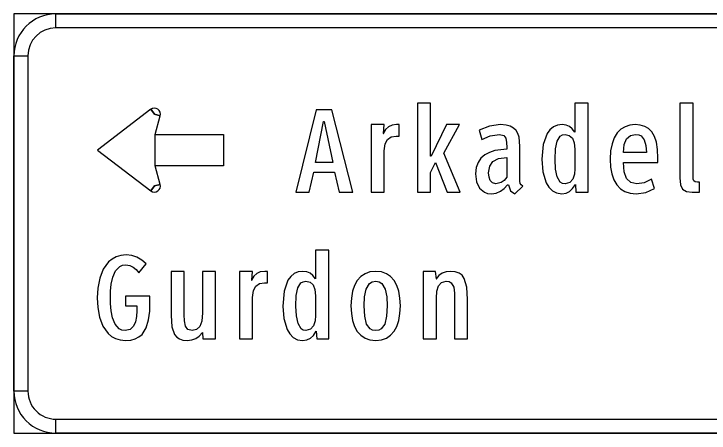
# Model space of a CAD drawing. Extents: x 1001568 to 1002149, y 1840825 to 1841423.
# Drawn here: x 1001895.538 to 1001899.681, y 1841271.956 to 1841274.456 of the extents above; entities that cross this region are included whole.
import ezdxf

# ---------------------------------------------------------------- set-up
doc = ezdxf.new("R2010")
doc.units = 0
doc.layers.add('SIGNS', color=7, linetype='Continuous')

msp = doc.modelspace()

# ---------------------------------------------------------------- linework, layer by layer
at = {"layer": 'SIGNS'}
for p, q in [((1001901.5379, 1841274.4559), (1001895.5379, 1841274.4559)), ((1001895.5379, 1841274.4559), (1001895.5379, 1841271.9559)), ((1001895.7879, 1841274.3726), (1001895.7879, 1841274.4559)), ((1001895.5379, 1841274.2059), (1001895.6213, 1841274.2059)), ((1001896.3545, 1841273.8868), (1001896.3754, 1841273.8572)), ((1001896.3754, 1841273.8572), (1001896.4104, 1841273.8477)), ((1001896.3754, 1841273.4297), (1001896.3545, 1841273.4001)), ((1001896.4104, 1841273.4392), (1001896.3754, 1841273.4297)), ((1001895.6213, 1841272.2059), (1001895.5379, 1841272.2059)), ((1001895.7879, 1841271.9559), (1001895.7879, 1841272.0393)), ((1001895.5379, 1841271.9559), (1001901.5379, 1841271.9559)), ((1001895.5379, 1841271.9559), (1001895.5379, 1841271.9559)), ((1001895.5379, 1841271.9559), (1001895.5379, 1841271.9559))]:
    msp.add_line(p, q, dxfattribs=at)
for points in [[(1001901.2879, 1841274.3726), (1001895.7879, 1841274.3726), (1001895.7879, 1841274.4559), (1001901.2879, 1841274.4559), (1001901.2879, 1841274.3726), (1001901.2879, 1841274.3726)], [(1001895.6213, 1841274.2059), (1001895.6213, 1841272.2059), (1001895.5379, 1841272.2059), (1001895.5379, 1841274.2059), (1001895.6213, 1841274.2059), (1001895.6213, 1841274.2059)], [(1001898.1198, 1841273.3934), (1001898.1982, 1841273.3934), (1001898.0995, 1841273.6256), (1001898.1942, 1841273.7954), (1001898.1162, 1841273.7954), (1001898.024, 1841273.6071), (1001898.0212, 1841273.6071), (1001898.0217, 1841273.9228), (1001897.9433, 1841273.9228), (1001897.9433, 1841273.3934), (1001898.0217, 1841273.3934), (1001898.0212, 1841273.5095), (1001898.0497, 1841273.5691)], [(1001899.6246, 1841273.3934), (1001899.6246, 1841273.4522), (1001899.6129, 1841273.4522), (1001899.5986, 1841273.4539), (1001899.5902, 1841273.4597), (1001899.5862, 1841273.4712), (1001899.5855, 1841273.4904), (1001899.5855, 1841273.9228), (1001899.507, 1841273.9228), (1001899.507, 1841273.4777), (1001899.5109, 1841273.4374), (1001899.5234, 1841273.4115), (1001899.5459, 1841273.3975), (1001899.5801, 1841273.3934), (1001899.6021, 1841273.3934)], [(1001896.0367, 1841273.6434), (1001896.3545, 1841273.4001), (1001896.3754, 1841273.4297), (1001896.4104, 1841273.4392), (1001896.3804, 1841273.5497), (1001896.3804, 1841273.7372), (1001896.4104, 1841273.8477), (1001896.3754, 1841273.8572), (1001896.3545, 1841273.8868), (1001896.0367, 1841273.6434), (1001896.0367, 1841273.6434)], [(1001897.8158, 1841273.7268), (1001897.8338, 1841273.7268), (1001897.8338, 1841273.7954), (1001897.8178, 1841273.7954), (1001897.7915, 1841273.7922), (1001897.7705, 1841273.783), (1001897.7533, 1841273.7669), (1001897.739, 1841273.7433), (1001897.74, 1841273.7433), (1001897.7455, 1841273.7954), (1001897.6671, 1841273.7954), (1001897.6671, 1841273.3934), (1001897.7455, 1841273.3934), (1001897.7455, 1841273.64), (1001897.7501, 1841273.6806), (1001897.7641, 1841273.7073), (1001897.7863, 1841273.7222)], [(1001896.7867, 1841273.7372), (1001896.7867, 1841273.5497), (1001896.3804, 1841273.5497), (1001896.3804, 1841273.7372), (1001896.7867, 1841273.7372), (1001896.7867, 1841273.7372)], [(1001896.3487, 1841272.7341), (1001896.3487, 1841272.7733), (1001896.203, 1841272.7733), (1001896.203, 1841272.7145), (1001896.2702, 1841272.7145), (1001896.2702, 1841272.6843), (1001896.2684, 1841272.6519), (1001896.2625, 1841272.6203), (1001896.2508, 1841272.5933), (1001896.2307, 1841272.5745), (1001896.2002, 1841272.5675), (1001896.1807, 1841272.5699), (1001896.1647, 1841272.5777), (1001896.1406, 1841272.6047), (1001896.1254, 1841272.6425), (1001896.1173, 1841272.6856), (1001896.114, 1841272.7284), (1001896.1134, 1841272.7655), (1001896.1143, 1841272.8018), (1001896.1184, 1841272.8439), (1001896.1275, 1841272.8862), (1001896.1435, 1841272.9233), (1001896.1688, 1841272.9495), (1001896.1855, 1841272.957), (1001896.2054, 1841272.9596), (1001896.2298, 1841272.9559), (1001896.2495, 1841272.9458), (1001896.2669, 1841272.9309), (1001896.2834, 1841272.9127), (1001896.3258, 1841272.9659), (1001896.2995, 1841272.9873), (1001896.2714, 1841273.0042), (1001896.2408, 1841273.0147), (1001896.2069, 1841273.0184), (1001896.1751, 1841273.0155), (1001896.1474, 1841273.0072), (1001896.1232, 1841272.9942), (1001896.1023, 1841272.9772), (1001896.0701, 1841272.9329), (1001896.0493, 1841272.8795), (1001896.0382, 1841272.8212), (1001896.0349, 1841272.7632), (1001896.0382, 1841272.7055), (1001896.0487, 1841272.6475), (1001896.0685, 1841272.5939), (1001896.0996, 1841272.5498), (1001896.12, 1841272.5327), (1001896.1438, 1841272.5197), (1001896.1713, 1841272.5114), (1001896.203, 1841272.5087), (1001896.2345, 1841272.5111), (1001896.2612, 1841272.5184), (1001896.2832, 1841272.5299), (1001896.3015, 1841272.5449), (1001896.3269, 1841272.5843), (1001896.3411, 1841272.6316), (1001896.3474, 1841272.6828)], [(1001896.6645, 1841272.5184), (1001896.7397, 1841272.5184), (1001896.7397, 1841272.9204), (1001896.6613, 1841272.9204), (1001896.6613, 1841272.6728), (1001896.6574, 1841272.6244), (1001896.6461, 1841272.5919), (1001896.6271, 1841272.5736), (1001896.6004, 1841272.5675), (1001896.5751, 1841272.5747), (1001896.5609, 1841272.5946), (1001896.5547, 1841272.6246), (1001896.5534, 1841272.6619), (1001896.5534, 1841272.9204), (1001896.475, 1841272.9204), (1001896.475, 1841272.6566), (1001896.4797, 1841272.5897), (1001896.496, 1841272.5438), (1001896.509, 1841272.5281), (1001896.5254, 1841272.5172), (1001896.5456, 1841272.5108), (1001896.5701, 1841272.5087), (1001896.598, 1841272.5113), (1001896.6222, 1841272.5192), (1001896.643, 1841272.5334), (1001896.6617, 1841272.5552), (1001896.6613, 1841272.5552)], [(1001897.0308, 1841272.8518), (1001897.0487, 1841272.8518), (1001897.0487, 1841272.9204), (1001897.0328, 1841272.9204), (1001897.0064, 1841272.9172), (1001896.9854, 1841272.908), (1001896.9683, 1841272.8919), (1001896.954, 1841272.8683), (1001896.955, 1841272.8683), (1001896.9605, 1841272.9204), (1001896.882, 1841272.9204), (1001896.882, 1841272.5184), (1001896.9605, 1841272.5184), (1001896.9605, 1841272.765), (1001896.9651, 1841272.8056), (1001896.979, 1841272.8323), (1001897.0012, 1841272.8472)], [(1001898.1637, 1841272.5184), (1001898.2422, 1841272.5184), (1001898.2422, 1841272.7534), (1001898.2379, 1841272.8268), (1001898.2223, 1841272.8789), (1001898.2088, 1841272.8969), (1001898.1911, 1841272.91), (1001898.1686, 1841272.9178), (1001898.1407, 1841272.9204), (1001898.1136, 1841272.9178), (1001898.0901, 1841272.9101), (1001898.07, 1841272.8962), (1001898.0537, 1841272.8755), (1001898.0559, 1841272.8755), (1001898.051, 1841272.9204), (1001897.9774, 1841272.9204), (1001897.9774, 1841272.5184), (1001898.0559, 1841272.5184), (1001898.0559, 1841272.7616), (1001898.0585, 1841272.8023), (1001898.068, 1841272.8338), (1001898.0862, 1841272.8542), (1001898.1151, 1841272.8615), (1001898.1322, 1841272.8593), (1001898.1446, 1841272.8524), (1001898.159, 1841272.8271), (1001898.1634, 1841272.7897), (1001898.1637, 1841272.744)], [(1001895.7879, 1841272.0393), (1001901.2879, 1841272.0393), (1001901.2879, 1841271.9559), (1001895.7879, 1841271.9559), (1001895.7879, 1841272.0393), (1001895.7879, 1841272.0393)]]:
    msp.add_lwpolyline(points, close=True, dxfattribs=at)
for points in [[(1001898.8879, 1841273.3934), (1001898.9596, 1841273.3934), (1001898.9596, 1841273.9228), (1001898.8811, 1841273.9228), (1001898.8811, 1841273.7515), (1001898.8802, 1841273.7515), (1001898.8654, 1841273.7713), (1001898.8484, 1841273.785), (1001898.8286, 1841273.7928), (1001898.8053, 1841273.7954), (1001898.7774, 1841273.792), (1001898.7532, 1841273.7821), (1001898.7326, 1841273.7655), (1001898.7155, 1841273.7424), (1001898.6926, 1841273.6774), (1001898.6851, 1841273.5887), (1001898.6909, 1841273.5149), (1001898.7108, 1841273.4492), (1001898.7269, 1841273.4225), (1001898.7474, 1841273.4017), (1001898.7727, 1841273.3881), (1001898.8036, 1841273.3837), (1001898.8291, 1841273.3869), (1001898.8501, 1841273.3969), (1001898.8678, 1841273.414), (1001898.8842, 1841273.4384), (1001898.8853, 1841273.4384), (1001898.8879, 1841273.3934)], [(1001897.4769, 1841273.3934), (1001897.5574, 1841273.3934), (1001897.4331, 1841273.8836), (1001897.34, 1841273.8836), (1001897.2191, 1841273.3934), (1001897.2975, 1841273.3934), (1001897.3248, 1841273.5111), (1001897.4492, 1841273.5111), (1001897.4769, 1841273.3934)], [(1001897.3873, 1841273.8133), (1001897.4394, 1841273.5699), (1001897.3362, 1841273.5699), (1001897.3838, 1841273.8133), (1001897.3873, 1841273.8133)], [(1001898.5233, 1841273.3837), (1001898.5702, 1841273.4277), (1001898.5609, 1841273.4356), (1001898.5558, 1841273.4444), (1001898.5538, 1841273.4578), (1001898.5537, 1841273.4789), (1001898.5537, 1841273.6675), (1001898.5489, 1841273.7202), (1001898.542, 1841273.7419), (1001898.5314, 1841273.7605), (1001898.5163, 1841273.7753), (1001898.4965, 1841273.7863), (1001898.4709, 1841273.7931), (1001898.439, 1841273.7954), (1001898.3731, 1841273.7863), (1001898.3112, 1841273.762), (1001898.3268, 1841273.7059), (1001898.3767, 1841273.7284), (1001898.4323, 1841273.7365), (1001898.4573, 1841273.7304), (1001898.4699, 1841273.7141), (1001898.4744, 1841273.6892), (1001898.4752, 1841273.6584), (1001898.4752, 1841273.6483), (1001898.4038, 1841273.6403), (1001898.3721, 1841273.63), (1001898.3447, 1841273.6149), (1001898.3215, 1841273.5949), (1001898.304, 1841273.5696), (1001898.2926, 1841273.539), (1001898.289, 1841273.5026), (1001898.2946, 1841273.4552), (1001898.3121, 1841273.4175), (1001898.3418, 1841273.3925), (1001898.3612, 1841273.3858), (1001898.3842, 1841273.3837), (1001898.4129, 1841273.3872), (1001898.4378, 1841273.398), (1001898.4596, 1841273.415), (1001898.4789, 1841273.4375), (1001898.485, 1841273.4375), (1001898.4976, 1841273.4011), (1001898.5233, 1841273.3837)], [(1001899.3763, 1841273.5952), (1001899.3739, 1841273.6469), (1001899.367, 1841273.69), (1001899.3555, 1841273.7246), (1001899.34, 1841273.7518), (1001899.3206, 1841273.7718), (1001899.2974, 1841273.7853), (1001899.2708, 1841273.7928), (1001899.2414, 1841273.7954), (1001899.2097, 1841273.7923), (1001899.1807, 1841273.7833), (1001899.155, 1841273.7678), (1001899.1334, 1841273.746), (1001899.1159, 1841273.7174), (1001899.1029, 1841273.6818), (1001899.0946, 1841273.6393), (1001899.092, 1841273.5898), (1001899.0945, 1841273.5426), (1001899.1018, 1841273.5014), (1001899.1141, 1841273.466), (1001899.1314, 1841273.4366), (1001899.1533, 1841273.4133), (1001899.1796, 1841273.3968), (1001899.2105, 1841273.3869), (1001899.2458, 1841273.3837), (1001899.3034, 1841273.3913), (1001899.3566, 1841273.4155), (1001899.3371, 1841273.4702), (1001899.2935, 1841273.4492), (1001899.2496, 1841273.4425), (1001899.2145, 1841273.4504), (1001899.1898, 1841273.4743), (1001899.1749, 1841273.5141), (1001899.1705, 1841273.5699), (1001899.3754, 1841273.5699), (1001899.3763, 1841273.5837), (1001899.3763, 1841273.5952)], [(1001898.8811, 1841273.6492), (1001898.8811, 1841273.5322), (1001898.8784, 1841273.4999), (1001898.8692, 1841273.4711), (1001898.8513, 1841273.4503), (1001898.8225, 1841273.4425), (1001898.8072, 1841273.445), (1001898.7946, 1841273.4533), (1001898.7762, 1841273.484), (1001898.7664, 1841273.5302), (1001898.7635, 1841273.5886), (1001898.766, 1841273.6508), (1001898.7751, 1841273.6973), (1001898.7935, 1841273.7265), (1001898.8067, 1841273.734), (1001898.8234, 1841273.7365), (1001898.8481, 1841273.731), (1001898.8663, 1841273.7145), (1001898.8773, 1841273.6871), (1001898.8811, 1841273.6492)], [(1001899.3077, 1841273.6287), (1001899.1705, 1841273.6287), (1001899.1752, 1841273.677), (1001899.1895, 1841273.7105), (1001899.2123, 1841273.73), (1001899.2432, 1841273.7365), (1001899.2617, 1841273.7344), (1001899.2761, 1841273.728), (1001899.2952, 1841273.7048), (1001899.3043, 1841273.6705), (1001899.3077, 1841273.6287)], [(1001898.4752, 1841273.5993), (1001898.4752, 1841273.4815), (1001898.4594, 1841273.4628), (1001898.4427, 1841273.4509), (1001898.4098, 1841273.4425), (1001898.39, 1841273.4475), (1001898.377, 1841273.4614), (1001898.3696, 1841273.4826), (1001898.3674, 1841273.5086), (1001898.3738, 1841273.5478), (1001898.3933, 1841273.5763), (1001898.4267, 1841273.5935), (1001898.4752, 1841273.5993)], [(1001897.343, 1841272.5184), (1001897.4147, 1841272.5184), (1001897.4147, 1841273.0478), (1001897.3362, 1841273.0478), (1001897.3362, 1841272.8765), (1001897.3353, 1841272.8765), (1001897.3205, 1841272.8963), (1001897.3034, 1841272.91), (1001897.2837, 1841272.9178), (1001897.2604, 1841272.9204), (1001897.2325, 1841272.917), (1001897.2083, 1841272.9071), (1001897.1877, 1841272.8905), (1001897.1706, 1841272.8674), (1001897.1477, 1841272.8024), (1001897.1402, 1841272.7137), (1001897.146, 1841272.6399), (1001897.1659, 1841272.5742), (1001897.182, 1841272.5475), (1001897.2025, 1841272.5267), (1001897.2278, 1841272.5131), (1001897.2587, 1841272.5087), (1001897.2842, 1841272.5119), (1001897.3052, 1841272.5219), (1001897.3229, 1841272.539), (1001897.3393, 1841272.5634), (1001897.3404, 1841272.5634), (1001897.343, 1841272.5184)], [(1001897.8411, 1841272.7148), (1001897.8387, 1841272.7609), (1001897.8318, 1841272.8018), (1001897.8202, 1841272.8371), (1001897.8041, 1841272.8665), (1001897.7834, 1841272.8896), (1001897.7584, 1841272.9066), (1001897.7287, 1841272.9168), (1001897.6946, 1841272.9204), (1001897.6602, 1841272.9168), (1001897.6305, 1841272.9066), (1001897.6051, 1841272.8896), (1001897.5843, 1841272.8665), (1001897.5679, 1841272.8371), (1001897.5562, 1841272.8018), (1001897.5493, 1841272.7609), (1001897.547, 1841272.7148), (1001897.5493, 1841272.6684), (1001897.5562, 1841272.6273), (1001897.5679, 1841272.5918), (1001897.5843, 1841272.5625), (1001897.6051, 1841272.5393), (1001897.6305, 1841272.5224), (1001897.6602, 1841272.512), (1001897.6946, 1841272.5087), (1001897.7287, 1841272.512), (1001897.7584, 1841272.5225), (1001897.7834, 1841272.5397), (1001897.8041, 1841272.563), (1001897.8202, 1841272.5922), (1001897.8318, 1841272.6276), (1001897.8387, 1841272.6685), (1001897.8411, 1841272.7148)], [(1001897.3362, 1841272.7742), (1001897.3362, 1841272.6572), (1001897.3335, 1841272.6249), (1001897.3243, 1841272.5961), (1001897.3064, 1841272.5753), (1001897.2776, 1841272.5675), (1001897.2622, 1841272.57), (1001897.2497, 1841272.5783), (1001897.2313, 1841272.609), (1001897.2215, 1841272.6552), (1001897.2186, 1841272.7136), (1001897.221, 1841272.7758), (1001897.2302, 1841272.8223), (1001897.2486, 1841272.8515), (1001897.2618, 1841272.859), (1001897.2785, 1841272.8615), (1001897.3031, 1841272.856), (1001897.3214, 1841272.8395), (1001897.3324, 1841272.8121), (1001897.3362, 1841272.7742)], [(1001897.7627, 1841272.7148), (1001897.7592, 1841272.6531), (1001897.748, 1841272.6066), (1001897.727, 1841272.5775), (1001897.7121, 1841272.5699), (1001897.6943, 1841272.5675), (1001897.6757, 1841272.5699), (1001897.6608, 1841272.5775), (1001897.6397, 1841272.6065), (1001897.6286, 1841272.6526), (1001897.6255, 1841272.7148), (1001897.6274, 1841272.7677), (1001897.6366, 1841272.8147), (1001897.6576, 1841272.8485), (1001897.6736, 1841272.8582), (1001897.6943, 1841272.8615), (1001897.7148, 1841272.8582), (1001897.7307, 1841272.8485), (1001897.7514, 1841272.8147), (1001897.7605, 1841272.7677), (1001897.7627, 1841272.7148)]]:
    msp.add_lwpolyline(points, dxfattribs=at)
for centre, radius, start, end in [((1001895.7879, 1841274.2059), 0.25, 90.0002, 179.9998), ((1001895.7879, 1841274.2059), 0.1667, 90.0002, 179.9998), ((1001896.3754, 1841273.8572), 0.0362, 344.8192, 125.2454), ((1001896.3754, 1841273.4297), 0.0362, 234.7546, 15.1814), ((1001895.7879, 1841272.2059), 0.25, 179.9998, 270.0001), ((1001895.7879, 1841272.2059), 0.1667, 179.9998, 270.0001)]:
    msp.add_arc(centre, radius, start, end, dxfattribs=at)

doc.saveas('drawing.dxf')
